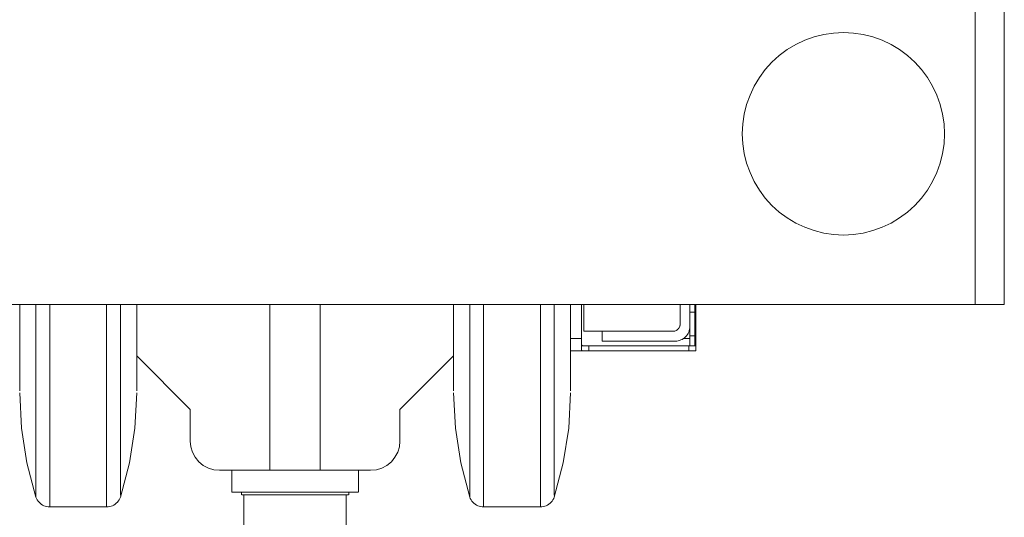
# Model space of a CAD drawing. Header units: millimetres. Extents: x -33711 to 550618, y -222428 to 596511.
# Tile 550 of 656: x 392015 to 392419, y -5148 to -4944. Entities that reach past the tile are written whole.
import ezdxf

# ---------------------------------------------------------------- set-up
doc = ezdxf.new("R2010")
doc.units = ezdxf.units.MM
doc.linetypes.add('XKITLINE00', pattern=[0])
doc.layers.add('IN_KOTY', color=4, linetype='Continuous', lineweight=13)
doc.styles.add('Koty', font='romand.shx', dxfattribs={"width": 0.8})
doc.dimstyles.new('IN_50', dxfattribs={"dimtxt": 125, "dimasz": 125, "dimexe": 75, "dimexo": 300, "dimgap": 40, "dimtad": 1, "dimdec": 0, "dimrnd": 5, "dimzin": 9, "dimdsep": 46, "dimtxsty": 'Koty', "dimblk": 'OBLIQUE', "dimcen": 40, "dimdle": 75, "dimclrd": 256, "dimclre": 256, "dimclrt": 256, "dimadec": 0, "dimazin": 0, "dimtfac": 1, "dimtdec": 0, "dimtmove": 1, "dimatfit": 3, "dimldrblk": 'ARCHTICK', "dimfxl": 350, "dimfxlon": 1, "dimtolj": 1, "dimtzin": 0, "dimlwd": -1, "dimlwe": -1, "dimarcsym": 0})

# ---------------------------------------------------------------- blocks, each defined once
blk = doc.blocks.new('_Oblique')
at = {"color": 0, "linetype": 'ByBlock', "lineweight": -2}
blk.add_line((-0.5, -0.5), (0.5, 0.5), dxfattribs=at)
blk = doc.blocks.new('*D718')
at = {"layer": 'DEFPOINTS', "color": 0, "transparency": 16777216}
for p in [(378914.49, -1219.78), (403006.01, -1219.78), (401004.48, -9205.9)]:
    blk.add_point(p, dxfattribs=at)
at = {"layer": 'IN_KOTY', "transparency": 16777216}
for p, q in [((403006.01, -9280.9), (403006.01, -1144.78)), ((402656.01, -1219.78), (403081.01, -1219.78)), ((402656.01, -9205.9), (403081.01, -9205.9))]:
    blk.add_line(p, q, dxfattribs=at)
at = {"layer": 'IN_KOTY', "transparency": 16777216, "xscale": 125, "yscale": 125, "zscale": 125}
for p, rotation in [((403006.01, -1219.78), 90), ((403006.01, -9205.9), 270)]:
    blk.add_blockref('_Oblique', p, dxfattribs=dict(at, rotation=rotation))
at = {"layer": 'IN_KOTY', "transparency": 16777216, "insert": (402903.51, -5212.84), "char_height": 125, "attachment_point": 5, "rotation": 90, "style": 'Koty'}
blk.add_mtext('\\A1;7985', dxfattribs=at)
blk = doc.blocks.new('_ArchTick')
at = {"color": 0, "linetype": 'ByBlock', "lineweight": 13, "const_width": 0.15}
blk.add_lwpolyline([(-0.5, -0.5), (0.5, 0.5)], dxfattribs=at)

msp = doc.modelspace()

# ---------------------------------------------------------------- linework, layer by layer
at = {"linetype": 'XKITLINE00', "lineweight": 0}
for p, q in [((392418.50523, -4650.89792), (392418.50523, -5060.89791)), ((392406.50515, -5060.89791), (392406.50515, -4922.20469)), ((392336.62383, -4952.55692), (392332.94217, -4954.29818)), ((392340.45832, -4951.1849), (392336.62383, -4952.55692)), ((392344.40891, -4950.19532), (392340.45832, -4951.1849)), ((392348.43747, -4949.59776), (392344.40891, -4950.19532)), ((392352.50513, -4949.39792), (392348.43747, -4949.59776)), ((392356.57291, -4949.59776), (392352.50513, -4949.39792)), ((392360.60147, -4950.19532), (392356.57291, -4949.59776)), ((392364.55194, -4951.1849), (392360.60147, -4950.19532)), ((392368.38655, -4952.55692), (392364.55194, -4951.1849)), ((392372.06821, -4954.29818), (392368.38655, -4952.55692)), ((392329.44898, -4956.39193), (392326.17788, -4958.81799)), ((392332.94217, -4954.29818), (392329.44898, -4956.39193)), ((392375.5614, -4956.39193), (392372.06821, -4954.29818)), ((392378.8325, -4958.81799), (392375.5614, -4956.39193)), ((392326.17788, -4958.81799), (392323.16021, -4961.55299)), ((392381.85016, -4961.55299), (392378.8325, -4958.81799)), ((392320.42519, -4964.57059), (392317.99917, -4967.84176)), ((392323.16021, -4961.55299), (392320.42519, -4964.57059)), ((392384.58506, -4964.57059), (392381.85016, -4961.55299)), ((392387.01121, -4967.84176), (392384.58506, -4964.57059)), ((392317.99917, -4967.84176), (392315.90549, -4971.33496)), ((392389.10488, -4971.33496), (392387.01121, -4967.84176)), ((392315.90549, -4971.33496), (392314.1642, -4975.01656)), ((392390.84617, -4975.01656), (392389.10488, -4971.33496)), ((392314.1642, -4975.01656), (392312.7921, -4978.85111)), ((392392.21815, -4978.85111), (392390.84617, -4975.01656)), ((392312.7921, -4978.85111), (392311.80255, -4982.80167)), ((392393.20783, -4982.80167), (392392.21815, -4978.85111)), ((392311.80255, -4982.80167), (392311.20507, -4986.8302)), ((392393.80531, -4986.8302), (392393.20783, -4982.80167)), ((392311.20507, -4986.8302), (392311.00516, -4990.89792)), ((392394.00522, -4990.89792), (392393.80531, -4986.8302)), ((392311.00516, -4990.89792), (392311.20507, -4994.96562)), ((392393.80531, -4994.96562), (392394.00522, -4990.89792)), ((392311.20507, -4994.96562), (392311.80255, -4998.99417)), ((392393.20783, -4998.99417), (392393.80531, -4994.96562)), ((392311.80255, -4998.99417), (392312.7921, -5002.94473)), ((392392.21815, -5002.94473), (392393.20783, -4998.99417)), ((392312.7921, -5002.94473), (392314.1642, -5006.77928)), ((392390.84617, -5006.77928), (392392.21815, -5002.94473)), ((392314.1642, -5006.77928), (392315.90549, -5010.46088)), ((392389.10488, -5010.46088), (392390.84617, -5006.77928)), ((392315.90549, -5010.46088), (392317.99917, -5013.95407)), ((392387.01121, -5013.95407), (392389.10488, -5010.46088)), ((392317.99917, -5013.95407), (392320.42519, -5017.22523)), ((392320.42519, -5017.22523), (392323.16021, -5020.24284)), ((392381.85016, -5020.24284), (392384.58506, -5017.22523)), ((392384.58506, -5017.22523), (392387.01121, -5013.95407)), ((392323.16021, -5020.24284), (392326.17788, -5022.97786)), ((392378.8325, -5022.97786), (392381.85016, -5020.24284)), ((392326.17788, -5022.97786), (392329.44898, -5025.40391)), ((392329.44898, -5025.40391), (392332.94217, -5027.49765)), ((392372.06821, -5027.49765), (392375.5614, -5025.40391)), ((392375.5614, -5025.40391), (392378.8325, -5022.97786)), ((392332.94217, -5027.49765), (392336.62383, -5029.23891)), ((392336.62383, -5029.23891), (392340.45832, -5030.61095)), ((392364.55194, -5030.61095), (392368.38655, -5029.23891)), ((392368.38655, -5029.23891), (392372.06821, -5027.49765)), ((392340.45832, -5030.61095), (392344.40891, -5031.6005)), ((392344.40891, -5031.6005), (392348.43747, -5032.1981)), ((392352.50513, -5032.39792), (392348.43747, -5032.1981)), ((392352.50513, -5032.39792), (392356.57291, -5032.1981)), ((392356.57291, -5032.1981), (392360.60147, -5031.6005)), ((392360.60147, -5031.6005), (392364.55194, -5030.61095)), ((392406.50515, -5060.89791), (391832.50515, -5060.89791)), ((392014.51519, -5096.32309), (392014.51519, -5061.05157)), ((392021.17506, -5139.8979), (392021.17506, -5060.90232)), ((392026.83202, -5143.89797), (392026.83202, -5060.91186)), ((392050.19847, -5143.89797), (392050.19847, -5060.91186)), ((392055.85531, -5139.12519), (392055.85531, -5060.91376)), ((392062.51517, -5096.32309), (392062.51517, -5061.05157)), ((392117.16238, -5128.89787), (392117.16238, -5060.89791)), ((392137.86796, -5060.89791), (392137.86796, -5128.89787)), ((392192.51517, -5096.32309), (392192.51517, -5061.05157)), ((392199.17515, -5139.8979), (392199.17515, -5060.90232)), ((392204.83199, -5143.89797), (392204.83199, -5060.91186)), ((392228.19844, -5143.89797), (392228.19844, -5060.91186)), ((392233.85528, -5139.12519), (392233.85528, -5060.91376)), ((392240.51514, -5096.32309), (392240.51514, -5061.05157)), ((392245.00517, -5074.89791), (392245.00517, -5060.89791)), ((392246.00522, -5071.89792), (392246.00522, -5060.94685)), ((392285.50522, -5060.89791), (392285.50522, -5068.89793)), ((392289.50517, -5069.89798), (392289.50517, -5060.89791)), ((392291.50514, -5064.00782), (392291.50514, -5060.89791)), ((392292.00522, -5077.89793), (392292.00522, -5061.09729)), ((392406.50515, -5060.89791), (392418.50523, -5060.89791)), ((392291.50514, -5064.00782), (392289.50517, -5064.00782)), ((392291.50514, -5073.71077), (392291.50514, -5064.00782)), ((392285.15093, -5070.31211), (392285.27681, -5070.04597)), ((392285.22877, -5070.1558), (392285.34858, -5069.85441)), ((392285.27681, -5070.04597), (392285.37599, -5069.76878)), ((392285.34858, -5069.85441), (392285.43524, -5069.54187)), ((392285.37599, -5069.76878), (392285.44752, -5069.48319)), ((392285.43524, -5069.54187), (392285.48769, -5069.22179)), ((392285.44752, -5069.48319), (392285.49079, -5069.19196)), ((392285.50522, -5068.89793), (392285.48769, -5069.22179)), ((392285.50522, -5068.89793), (392285.49079, -5069.19196)), ((392289.50517, -5069.89798), (392289.47632, -5070.48604)), ((392289.50517, -5073.71077), (392289.50517, -5069.8817)), ((392289.50517, -5069.89798), (392289.50517, -5073.74003)), ((392253.50515, -5071.89792), (392246.00522, -5071.89792)), ((392253.50515, -5071.89792), (392253.50515, -5075.89793)), ((392253.50515, -5071.89792), (392282.5052, -5071.89792)), ((392282.5052, -5071.89792), (392282.79929, -5071.88347)), ((392282.79929, -5071.88347), (392283.09051, -5071.84028)), ((392283.09051, -5071.84028), (392283.37602, -5071.76873)), ((392283.26623, -5071.79978), (392283.28161, -5071.7957)), ((392283.28161, -5071.7957), (392283.29686, -5071.79159)), ((392283.29686, -5071.79159), (392283.31212, -5071.78735)), ((392283.29686, -5071.79159), (392283.31212, -5071.78735)), ((392283.37602, -5071.76873), (392283.65318, -5071.66955)), ((392283.65318, -5071.66955), (392283.91938, -5071.54369)), ((392283.88588, -5071.5613), (392283.94226, -5071.53132)), ((392283.91938, -5071.54369), (392284.17186, -5071.39232)), ((392283.94226, -5071.53132), (392283.99793, -5071.50015)), ((392283.99793, -5071.50015), (392284.05301, -5071.46778)), ((392284.17186, -5071.39232), (392284.40837, -5071.21694)), ((392284.272, -5071.32244), (392284.44628, -5071.18532)), ((392284.40837, -5071.21694), (392284.62653, -5071.01923)), ((392284.44628, -5071.18532), (392284.60984, -5071.03574)), ((392284.60984, -5071.03574), (392284.76207, -5070.87445)), ((392284.62653, -5071.01923), (392284.82417, -5070.80111)), ((392284.82417, -5070.80111), (392284.99965, -5070.56462)), ((392284.89522, -5070.71107), (392285.07702, -5070.44247)), ((392284.99965, -5070.56462), (392285.15093, -5070.31211)), ((392285.07702, -5070.44247), (392285.22877, -5070.1558)), ((392287.74778, -5074.14055), (392288.1432, -5073.70427)), ((392288.1432, -5073.70427), (392288.49403, -5073.23134)), ((392288.49403, -5073.23134), (392288.7967, -5072.72631)), ((392288.7967, -5072.72631), (392289.04847, -5072.19401)), ((392289.04847, -5072.19401), (392289.24684, -5071.63962)), ((392289.24684, -5071.63962), (392289.38989, -5071.06846)), ((392289.38989, -5071.06846), (392289.47632, -5070.48604)), ((392291.50514, -5073.71077), (392289.50517, -5073.71077)), ((392289.50517, -5073.71077), (392289.50517, -5077.89781)), ((392291.50514, -5077.89781), (392291.50514, -5073.71077)), ((392245.00517, -5074.89791), (392240.51515, -5074.89791)), ((392245.00517, -5079.66762), (392245.00517, -5074.89791)), ((392245.00529, -5077.49724), (392245.40715, -5077.89793)), ((392245.40715, -5077.89793), (392248.00519, -5077.89793)), ((392248.00519, -5079.89791), (392248.00519, -5077.89793)), ((392289.0052, -5077.89793), (392248.00519, -5077.89793)), ((392253.50515, -5075.89793), (392283.50524, -5075.89793)), ((392283.50524, -5075.89793), (392284.0933, -5075.86902)), ((392284.0933, -5075.86902), (392284.67576, -5075.78262)), ((392284.67576, -5075.78262), (392285.24689, -5075.63957)), ((392285.24689, -5075.63957), (392285.80133, -5075.44121)), ((392285.80133, -5075.44121), (392286.3336, -5075.18944)), ((392286.3336, -5075.18944), (392286.83857, -5074.88674)), ((392289.50515, -5074.84496), (392286.82985, -5074.84496)), ((392286.83857, -5074.88674), (392287.3116, -5074.53599)), ((392287.3116, -5074.53599), (392287.74778, -5074.14055)), ((392289.0052, -5079.89791), (392289.0052, -5077.89793)), ((392289.0052, -5077.89793), (392292.00522, -5077.89793)), ((392292.00522, -5079.89791), (392292.00522, -5077.89793)), ((392084.51513, -5103.89789), (392062.51517, -5081.89794)), ((392170.51521, -5103.89789), (392192.51517, -5081.89805)), ((392245.40715, -5079.89791), (392240.51515, -5079.89791)), ((392245.00517, -5079.66762), (392245.40715, -5079.89791)), ((392248.00519, -5079.89791), (392245.40715, -5079.89791)), ((392289.0052, -5079.89791), (392248.00519, -5079.89791)), ((392289.0052, -5079.89791), (392292.00522, -5079.89791)), ((392014.51518, -5097.07571), (392015.26036, -5111.55332)), ((392061.76998, -5111.55332), (392062.51516, -5097.07571)), ((392192.51516, -5097.07571), (392193.26045, -5111.55332)), ((392239.76996, -5111.55332), (392240.51514, -5097.07571)), ((392084.51513, -5103.89789), (392084.51513, -5116.8979)), ((392170.51521, -5116.8979), (392170.51521, -5103.89789)), ((392015.26036, -5111.55332), (392017.48826, -5125.87786)), ((392059.54208, -5125.87786), (392061.76998, -5111.55332)), ((392193.26045, -5111.55332), (392195.48824, -5125.87786)), ((392237.54217, -5125.87786), (392239.76996, -5111.55332)), ((392084.51513, -5116.8979), (392084.7458, -5119.23905)), ((392170.28466, -5119.23905), (392170.51521, -5116.8979)), ((392084.7458, -5119.23905), (392085.42863, -5121.49008)), ((392085.42863, -5121.49008), (392086.53751, -5123.5648)), ((392168.49283, -5123.5648), (392169.60171, -5121.49008)), ((392169.60171, -5121.49008), (392170.28466, -5119.23905)), ((392021.17505, -5139.89795), (392017.48826, -5125.87786)), ((392055.8553, -5139.89795), (392059.54208, -5125.87786)), ((392086.53751, -5123.5648), (392088.02989, -5125.38322)), ((392088.02989, -5125.38322), (392089.84831, -5126.8756)), ((392165.18203, -5126.8756), (392167.00044, -5125.38322)), ((392167.00044, -5125.38322), (392168.49283, -5123.5648)), ((392199.17514, -5139.89795), (392195.48824, -5125.87786)), ((392233.85527, -5139.89795), (392237.54217, -5125.87786)), ((392089.84831, -5126.8756), (392091.92303, -5127.98449)), ((392091.92303, -5127.98449), (392094.17406, -5128.66732)), ((392096.51521, -5128.89787), (392094.17406, -5128.66732)), ((392117.16238, -5128.89787), (392096.51521, -5128.89787)), ((392101.5152, -5137.89797), (392101.5152, -5128.89791)), ((392137.86796, -5128.89787), (392117.16238, -5128.89787)), ((392137.86796, -5128.89787), (392158.51513, -5128.89787)), ((392153.51524, -5128.89791), (392153.51524, -5137.89797)), ((392158.51513, -5128.89787), (392160.85628, -5128.66732)), ((392160.85628, -5128.66732), (392163.10743, -5127.98449)), ((392163.10743, -5127.98449), (392165.18203, -5126.8756)), ((392101.6275, -5137.89793), (392101.51521, -5137.89793)), ((392101.51521, -5137.89793), (392153.40296, -5137.89793)), ((392105.51514, -5138.8979), (392105.51514, -5137.89785)), ((392149.51517, -5137.89785), (392149.51517, -5138.8979)), ((392021.17505, -5139.89795), (392021.40965, -5140.46669)), ((392021.40965, -5140.46669), (392021.70124, -5141.00838)), ((392021.70124, -5141.00838), (392022.04671, -5141.51741)), ((392022.04671, -5141.51741), (392022.44248, -5141.9884)), ((392022.44248, -5141.9884), (392022.88439, -5142.41636)), ((392022.88439, -5142.41636), (392023.3679, -5142.79688)), ((392053.66256, -5142.79688), (392054.14595, -5142.41636)), ((392054.14595, -5142.41636), (392054.58786, -5141.9884)), ((392054.58786, -5141.9884), (392054.98376, -5141.51741)), ((392054.98376, -5141.51741), (392055.32923, -5141.00838)), ((392055.32923, -5141.00838), (392055.62069, -5140.46669)), ((392055.62069, -5140.46669), (392055.8553, -5139.89795)), ((392106.5152, -5138.89798), (392105.62709, -5138.89798)), ((392106.5152, -5138.89798), (392106.5152, -5159.25499)), ((392106.5152, -5138.89798), (392127.51523, -5138.89798)), ((392148.51514, -5138.89798), (392127.51523, -5138.89798)), ((392149.40337, -5138.89798), (392148.51514, -5138.89798)), ((392148.51514, -5138.89798), (392148.51514, -5184.19751)), ((392199.17514, -5139.89795), (392199.40963, -5140.46669)), ((392199.40963, -5140.46669), (392199.70121, -5141.00838)), ((392199.70121, -5141.00838), (392200.04668, -5141.51741)), ((392200.04668, -5141.51741), (392200.44246, -5141.9884)), ((392200.44246, -5141.9884), (392200.88436, -5142.41636)), ((392200.88436, -5142.41636), (392201.36788, -5142.79688)), ((392231.66253, -5142.79688), (392232.14593, -5142.41636)), ((392232.14593, -5142.41636), (392232.58796, -5141.9884)), ((392232.58796, -5141.9884), (392232.98373, -5141.51741)), ((392232.98373, -5141.51741), (392233.3292, -5141.00838)), ((392233.3292, -5141.00838), (392233.62079, -5140.46669)), ((392233.62079, -5140.46669), (392233.85527, -5139.89795)), ((392023.3679, -5142.79688), (392023.88778, -5143.1259)), ((392023.88778, -5143.1259), (392024.43852, -5143.39984)), ((392024.43852, -5143.39984), (392025.01454, -5143.61608)), ((392025.01454, -5143.61608), (392025.60963, -5143.77213)), ((392025.60963, -5143.77213), (392026.2176, -5143.86642)), ((392026.83201, -5143.8979), (392026.2176, -5143.86642)), ((392050.19846, -5143.8979), (392026.83201, -5143.8979)), ((392050.19846, -5143.8979), (392050.81286, -5143.86642)), ((392050.81286, -5143.86642), (392051.42071, -5143.77213)), ((392051.42071, -5143.77213), (392052.0158, -5143.61608)), ((392052.0158, -5143.61608), (392052.59182, -5143.39984)), ((392052.59182, -5143.39984), (392053.14269, -5143.1259)), ((392053.14269, -5143.1259), (392053.66256, -5142.79688)), ((392201.36788, -5142.79688), (392201.88775, -5143.1259)), ((392201.88775, -5143.1259), (392202.4385, -5143.39984)), ((392202.4385, -5143.39984), (392203.01452, -5143.61608)), ((392203.01452, -5143.61608), (392203.60961, -5143.77213)), ((392203.60961, -5143.77213), (392204.21758, -5143.86642)), ((392204.83198, -5143.8979), (392204.21758, -5143.86642)), ((392228.19843, -5143.8979), (392204.83198, -5143.8979)), ((392228.19843, -5143.8979), (392228.81284, -5143.86642)), ((392228.81284, -5143.86642), (392229.4208, -5143.77213)), ((392229.4208, -5143.77213), (392230.0159, -5143.61608)), ((392230.0159, -5143.61608), (392230.5918, -5143.39984)), ((392230.5918, -5143.39984), (392231.14266, -5143.1259)), ((392231.14266, -5143.1259), (392231.66253, -5142.79688))]:
    msp.add_line(p, q, dxfattribs=at)

# ---------------------------------------------------------------- dimensions: what is measured, and where the dimension line sits
at = {"layer": 'IN_KOTY'}
dim = msp.add_linear_dim(base=(403006.00895, -1219.78411), p1=(401004.48431, -9205.8983), p2=(378914.48522, -1219.78411), angle=90, dimstyle='IN_50', dxfattribs=at)
dim.commit()
dim.dimension.update_dxf_attribs({"geometry": '*D718', "text_midpoint": (402903.50895, -5212.8412)})

doc.saveas('drawing.dxf')
